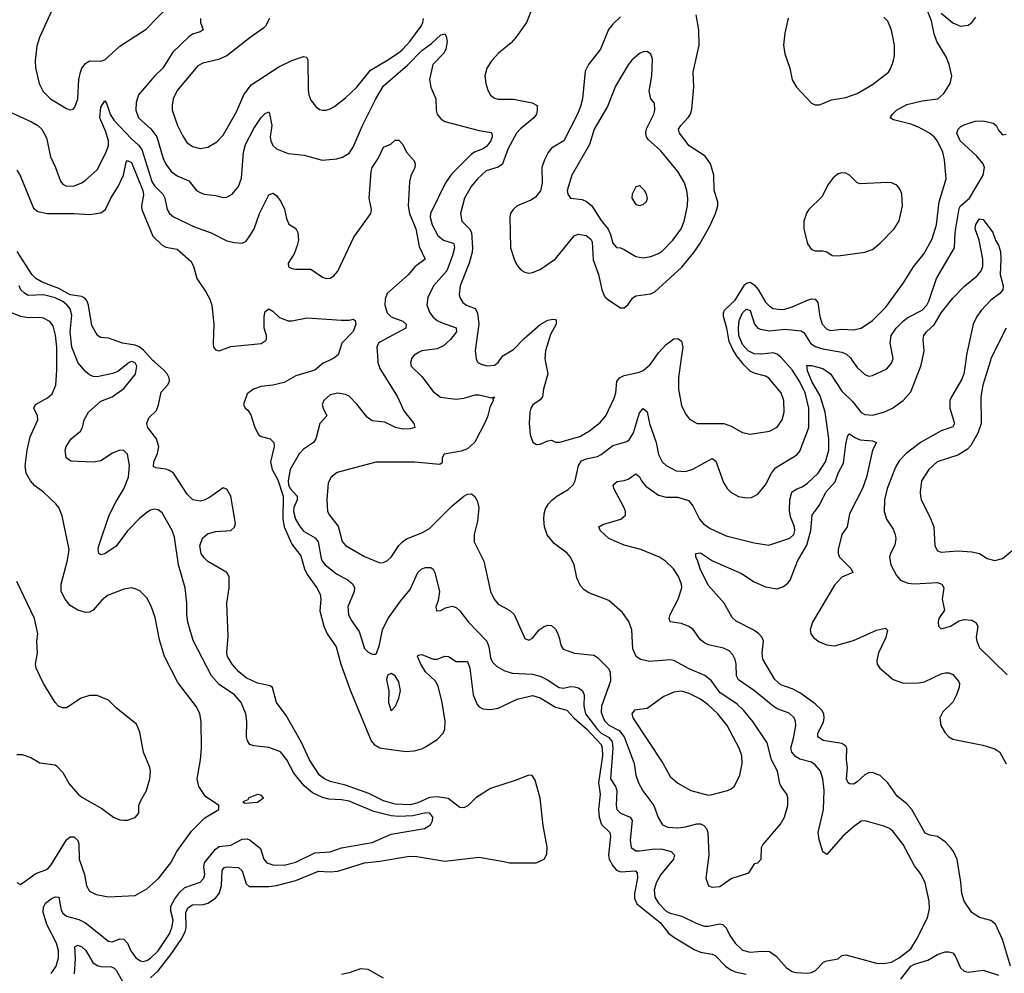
# Model space of a CAD drawing. Header units: inches. Extents: x 1682530 to 1839546, y 640742 to 791647.
# Tile 829 of 923: x 1787465 to 1792620, y 726792 to 731784. Entities that reach past the tile are written whole.
import ezdxf

# ---------------------------------------------------------------- set-up
doc = ezdxf.new("R2010")
doc.units = ezdxf.units.IN
doc.header["$MEASUREMENT"] = 0
for name, color, linetype in [('B7782', 7, 'Continuous'), ('B7783', 7, 'Continuous'), ('B7792', 7, 'Continuous'), ('B7793', 7, 'Continuous')]:
    doc.layers.add(name, color=color, linetype=linetype)

msp = doc.modelspace()

# ---------------------------------------------------------------- linework, layer by layer
at = {"layer": 'B7782', "color": 5}
for points, elevation in [([(1787450, 727266.8), (1787470, 727256.3), (1787550, 727314), (1787610, 727338), (1787630, 727359.5), (1787710, 727490.4), (1787730, 727507.2), (1787750, 727506), (1787770, 727487.3), (1787774.3, 727470), (1787776.1, 727390), (1787804.8, 727310), (1787815.3, 727250), (1787830, 727222.4), (1787865.3, 727205.3), (1787930, 727191.7), (1788070, 727199.3), (1788130, 727235.3), (1788191.9, 727288.1), (1788256.4, 727370), (1788287.6, 727430), (1788364.4, 727535.6), (1788434.2, 727605.8), (1788508, 727650), (1788508, 727670), (1788437.1, 727717.1), (1788403.5, 727770), (1788394, 727810), (1788412.2, 727910), (1788417.2, 727970), (1788414.3, 728110), (1788408.2, 728150), (1788390, 728186.6), (1788293.7, 728313.7), (1788222.2, 728450), (1788197.7, 728537.7), (1788174.7, 728654.7), (1788153.4, 728713.4), (1788130, 728757), (1788093.6, 728793.6), (1788070, 728805.1), (1788050, 728809.6), (1788010, 728803.6), (1787925.5, 728770), (1787894.1, 728745.9), (1787850, 728693), (1787830, 728683.1), (1787810, 728680.4), (1787770, 728693.7), (1787730, 728718.2), (1787703.6, 728750), (1787682.9, 728790), (1787682.9, 728830), (1787714.8, 728954.8), (1787723.1, 729010), (1787687.1, 729187.1), (1787669.7, 729229.7), (1787654.5, 729250), (1787589.7, 729310), (1787544.3, 729344.3), (1787521.5, 729370), (1787499, 729410), (1787493.8, 729446.2), (1787504.2, 729530), (1787519.7, 729600.3), (1787560.5, 729690), (1787558.9, 729710), (1787538.7, 729750), (1787547.8, 729770), (1787610, 729804.1), (1787634.1, 729825.9), (1787653.3, 729870), (1787659.2, 729950), (1787659, 730000)], 560), ([(1787630, 726790.4), (1787655.8, 726830), (1787667.5, 726872.5), (1787667.9, 726912.1), (1787657.1, 726950), (1787607, 727047), (1787588, 727112), (1787590, 727139.3), (1787600.8, 727159.2), (1787630, 727182.5), (1787650, 727191.9), (1787670.1, 727190.1), (1787682.6, 727122.6), (1787690, 727107.2), (1787710, 727092.1), (1787773.7, 727073.7), (1787810, 727056.8), (1787930, 726961.2), (1787950, 726957.3), (1787990, 726972), (1788010, 726970.3), (1788030, 726950.4), (1788047.1, 726910), (1788073.5, 726873.5), (1788097.5, 726857.5), (1788110, 726854.4), (1788130, 726859.7), (1788150, 726871.8), (1788190, 726909.4), (1788250, 726999.7), (1788262.1, 727030), (1788269, 727070), (1788256.7, 727116.7), (1788256.4, 727143.6), (1788277.1, 727182.9), (1788303.2, 727216.8), (1788330, 727240.8), (1788409.8, 727270.2), (1788429.7, 727290), (1788433.9, 727310), (1788428.5, 727350), (1788432.3, 727370), (1788490, 727441.5), (1788510, 727456.6), (1788570, 727462.8), (1788630, 727494.4), (1788655.9, 727496), (1788672.3, 727490), (1788726.1, 727446.1), (1788742.3, 727390), (1788758, 727370), (1788790, 727359.7), (1788850, 727358.5), (1788910, 727374.4), (1789010, 727423.6), (1789090, 727427.6), (1789150, 727449.5), (1789310, 727476.6), (1789410, 727520.8), (1789584.5, 727550), (1789616.4, 727570), (1789626.2, 727590), (1789627.1, 727610), (1789612.2, 727630), (1789591.9, 727631.9), (1789522.7, 727617.3), (1789450, 727613.5), (1789410, 727616.5), (1789319.7, 727639.7), (1789190, 727693.4), (1789150, 727700.4), (1789083.9, 727703.9), (1789050, 727712.1), (1788997.1, 727737.1), (1788953.5, 727773.5), (1788900.7, 727840.7), (1788863.4, 727910), (1788830, 727951.4), (1788770, 727974.2), (1788690, 727983.1), (1788669.5, 727990), (1788656.9, 728010), (1788652.8, 728030), (1788653.8, 728110), (1788648.2, 728150), (1788623.7, 728210), (1788589.9, 728249.9), (1788510, 728303.5), (1788469.9, 728349.9), (1788373.7, 728533.7), (1788345.2, 728630), (1788339.9, 728670), (1788340.2, 728730), (1788330.7, 728810), (1788295.9, 728930), (1788275.6, 729075.6), (1788263.5, 729110), (1788210, 729202), (1788190, 729218.7), (1788170, 729221.3), (1788150, 729216.9), (1788130, 729204.4), (1788090, 729172), (1788030, 729108.8), (1787970, 729028.2), (1787910, 728988.7), (1787890, 728982.4), (1787879.5, 728990), (1787876, 729010), (1787878.9, 729030), (1787934.2, 729190), (1787970, 729262.7), (1788010, 729329), (1788034, 729390), (1788039.1, 729450), (1788029.7, 729510), (1788010, 729528.2), (1787990, 729530.8), (1787950, 729514.6), (1787890, 729475), (1787850, 729467.5), (1787733.1, 729473.1), (1787708.4, 729490), (1787703.5, 729530), (1787708.5, 729550), (1787733.7, 729590), (1787783.1, 729630), (1787793.2, 729650), (1787802.2, 729690), (1787825.4, 729730), (1787890, 729787.7), (1787949.2, 729810), (1788010, 729853), (1788071.8, 729928.2), (1788078.5, 729970), (1788070, 729987.6), (1788050, 729994.5), (1788038, 729990), (1787978.2, 729941.8), (1787950, 729932.4), (1787870, 729915.1), (1787850, 729915.6), (1787830, 729925.1), (1787810, 729941.6), (1787770, 729988.7), (1787765.6, 730000)], 540), ([(1790000, 727782.7), (1789930, 727760.4), (1789853.7, 727710), (1789811.7, 727668.3), (1789790, 727657.6), (1789770, 727659.8), (1789707.4, 727707.4), (1789650, 727716.4), (1789610, 727712.2), (1789550, 727684), (1789510, 727673.8), (1789430, 727678.1), (1789370, 727694.7), (1789292.7, 727732.7), (1789170, 727777.8), (1789090, 727797), (1789061.5, 727810), (1789034.9, 727830), (1788982.3, 727910), (1788940, 728000), (1788860.9, 728140.9), (1788809.7, 728210), (1788787.8, 728287.8), (1788777.1, 728297.1), (1788710, 728310.7), (1788650, 728339.2), (1788611.6, 728370), (1788578.2, 728410), (1788553.7, 728450), (1788549.7, 728470), (1788556.3, 728556.3), (1788549.4, 728730), (1788560.9, 728810), (1788562, 728870), (1788549.3, 728890), (1788450, 728947.8), (1788430, 728967.3), (1788415.1, 728990), (1788408.6, 729030), (1788422.4, 729070), (1788447.7, 729092.3), (1788490, 729104.2), (1788569.6, 729110.4), (1788590, 729127.3), (1788594.1, 729145.9), (1788592.1, 729167.9), (1788570, 729289.4), (1788550, 729327.3), (1788530, 729332.8), (1788458, 729282), (1788430, 729269.2), (1788410, 729263.6), (1788370.9, 729270.9), (1788341.1, 729301.1), (1788269.9, 729409.9), (1788250, 729424.4), (1788230, 729432), (1788177.6, 729437.6), (1788165.5, 729445.5), (1788166.9, 729470), (1788186.2, 729513.8), (1788193.3, 729550), (1788181.6, 729590), (1788135.3, 729650), (1788129.8, 729670.2), (1788140.9, 729699.1), (1788181, 729739), (1788192.3, 729767.7), (1788206.4, 729833.6), (1788238.5, 729870), (1788249.3, 729890), (1788246.8, 729910), (1788236.3, 729930), (1788219.5, 729950), (1788170, 729992.2), (1788162.8, 730000)], 520), ([(1789084.6, 730000), (1789054.3, 729985.7), (1789010.4, 729950), (1788910, 729920.3), (1788850, 729885.3), (1788791, 729870), (1788730, 729863.5), (1788689.5, 729850.5), (1788655.3, 729824.7), (1788636.4, 729770), (1788645.5, 729750), (1788659.3, 729739.3), (1788675.8, 729715.8), (1788694.6, 729654.6), (1788713.7, 729613.7), (1788730, 729602.6), (1788776.4, 729590), (1788796.2, 729570), (1788797.1, 729550), (1788778.1, 729470), (1788786.9, 729430), (1788815.9, 729375.9), (1788843.9, 729290), (1788842.6, 729170), (1788849, 729129), (1788890, 729038.6), (1788937.5, 728977.5), (1788956.8, 728910), (1788970, 728879.7), (1789020.5, 728810), (1789037.2, 728777.2), (1789042.3, 728750), (1789036.1, 728690), (1789057.1, 728610), (1789074.2, 728570), (1789121, 728501), (1789146.6, 728410), (1789197.6, 728270), (1789305.4, 728010), (1789320.1, 727990), (1789350, 727973.2), (1789371.7, 727968.3), (1789486.1, 727953.9), (1789530, 727956.8), (1789570, 727967.5), (1789590, 727977.7), (1789650, 728016.6), (1789681.2, 728050), (1789690, 728070.6), (1789692.8, 728112.8), (1789676.9, 728210), (1789655, 728295), (1789641.3, 728321.3), (1789589.9, 728369.9), (1789564.5, 728410), (1789548.4, 728450), (1789550, 728456), (1789560.4, 728459.6), (1789570, 728460.3), (1789630, 728436.6), (1789650, 728436.3), (1789690, 728452.2), (1789710, 728450.2), (1789750, 728423.6), (1789810, 728424.9), (1789821.3, 728390), (1789838.3, 728250), (1789860, 728200), (1789870, 728186.7), (1789890, 728176.5), (1789930, 728173.7), (1789970, 728180.5), (1790000, 728194.7)], 520), ([(1789340.1, 730000), (1789340.8, 729990), (1789350, 729958), (1789443.1, 729810), (1789476.7, 729736.7), (1789528, 729670), (1789533.4, 729650), (1789510, 729642), (1789470, 729640.3), (1789432, 729650), (1789377.1, 729677.1), (1789310, 729684), (1789283.3, 729703.3), (1789230.7, 729770.7), (1789190, 729812.4), (1789170, 729822.5), (1789130, 729829.8), (1789090, 729819.4), (1789057.6, 729790), (1789049.1, 729770), (1789053.4, 729750), (1789073.4, 729710), (1789037, 729670), (1789016.1, 729590), (1789003.1, 729570), (1788950, 729535.9), (1788928.7, 729511.3), (1788881.1, 729430), (1788871.1, 729370), (1788872.8, 729350), (1788881.8, 729330), (1788918, 729290), (1788917.4, 729270), (1788900.4, 729230), (1788898.3, 729210), (1788908.6, 729170), (1788930, 729134), (1788950, 729106.4), (1789011.2, 729071.2), (1789028.3, 729050), (1789043.7, 728963.7), (1789050, 728947.1), (1789063.5, 728930), (1789122.9, 728882.9), (1789184.2, 728850), (1789209.4, 728829.4), (1789217.1, 728810), (1789215.5, 728790), (1789182.6, 728710), (1789187.1, 728670), (1789200.7, 728640.7), (1789242.2, 728582.2), (1789270, 728492.7), (1789290, 728472.4), (1789310, 728463), (1789330, 728462.8), (1789333.3, 728466.7), (1789348.4, 728511.5), (1789364.8, 728590), (1789392.7, 728647.3), (1789459.4, 728740.6), (1789510, 728801.7), (1789550, 728890.4), (1789570, 728910.3), (1789590, 728917), (1789616.7, 728916.7), (1789630, 728907.3), (1789638, 728890), (1789662.3, 728790), (1789655.8, 728744.2), (1789643.8, 728710), (1789646.8, 728690), (1789670, 728690.8), (1789694.5, 728705.5), (1789730, 728713.7), (1789750, 728707), (1789770, 728690.4), (1789814.6, 728630), (1789910.1, 728530.1), (1789921, 728501), (1789930, 728443.8), (1789941, 728421), (1789960.4, 728400.4), (1789998.3, 728378.3), (1790000, 728377.7)], 540), ([(1789513.7, 730000), (1789510.3, 729990), (1789513.7, 729970), (1789570, 729916.5), (1789630, 729838), (1789667.4, 729807.4), (1789750, 729797.4), (1789790, 729803.3), (1789850, 729820.5), (1789870, 729820.9), (1789935.3, 729804.7), (1789950.7, 729810), (1789942, 729798), (1789943.8, 729790), (1789925.9, 729754.1), (1789914.3, 729705.7), (1789902.1, 729677.9), (1789847.1, 729572.9), (1789810, 729538), (1789775.5, 729524.5), (1789688, 729510), (1789677, 729490), (1789676.3, 729463.7), (1789665.3, 729454.7), (1789531.7, 729468.3), (1789330, 729467.3), (1789126.9, 729413.1), (1789094.9, 729390), (1789079.9, 729360.1), (1789072.2, 729270), (1789076.1, 729210), (1789086.5, 729190), (1789132, 729132), (1789152.4, 729052.4), (1789170, 729031.5), (1789270, 728974.3), (1789350, 728941.5), (1789370, 728942.7), (1789390, 728952.6), (1789410, 728970.2), (1789449.1, 729030.9), (1789468.6, 729051.4), (1789490, 729066.4), (1789570, 729097.2), (1789610, 729120.2), (1789730, 729239), (1789790, 729290.3), (1789810, 729301.1), (1789830, 729301.3), (1789847.8, 729287.8), (1789862.4, 729262.4), (1789868.2, 729228.2), (1789861.8, 729158.2), (1789844, 729090), (1789844.9, 729050), (1789894.3, 728950), (1789930, 728790.7), (1789949.2, 728750), (1789970, 728724.7), (1790000, 728708.4)], 560), ([(1789858.9, 730000), (1789863.8, 729990), (1789880.2, 729980.2), (1789910, 729971.6), (1789950, 729974.7), (1789970, 729989.2), (1789977.7, 730000)], 580), ([(1787450, 727938), (1787477.4, 727937.4), (1787522.6, 727922.6), (1787570, 727894), (1787650, 727884), (1787658.4, 727878.4), (1787690, 727842.8), (1787723.4, 727783.4), (1787770.4, 727730), (1787790, 727713.7), (1787895.6, 727655.6), (1787956, 727610), (1787990, 727596.3), (1788010, 727593.4), (1788030, 727593.4), (1788070, 727608), (1788089.4, 727630), (1788089.5, 727670), (1788095.6, 727690), (1788128, 727750), (1788145.6, 727810), (1788149.5, 727849.5), (1788147, 727870), (1788113, 727950), (1788093.9, 728053.9), (1788076.9, 728096.9), (1787970, 728181.2), (1787930, 728221.2), (1787870, 728247), (1787830, 728247), (1787787.3, 728232.7), (1787710, 728181.2), (1787690, 728181.2), (1787670, 728189.2), (1787650, 728209.2), (1787590, 728309.3), (1787551.3, 728390), (1787548.2, 728410), (1787558, 728470), (1787555.4, 728530), (1787559.2, 728570), (1787541.6, 728650), (1787450, 728844)], 580), ([(1788150, 726768.7), (1788190, 726804.5), (1788256.4, 726890), (1788310.8, 726970), (1788331.4, 727010), (1788336, 727030), (1788335.6, 727110), (1788344.5, 727135.5), (1788370, 727150.6), (1788427.7, 727152.3), (1788450, 727159.9), (1788490, 727186.3), (1788508.9, 727210), (1788522.1, 727250), (1788524.4, 727330), (1788534.7, 727345.3), (1788550, 727349.3), (1788610, 727346.5), (1788630, 727327.9), (1788650, 727260.3), (1788665.8, 727245.8), (1788770, 727247.5), (1788810, 727252.6), (1788910, 727278.3), (1789030, 727327.7), (1789090, 727323.7), (1789130, 727327.3), (1789270, 727370.1), (1789350, 727379.1), (1789506.3, 727406.3), (1789544.2, 727404.2), (1789690, 727379.8), (1789870, 727399.8), (1790000, 727376.7)], 520), ([(1787751.1, 726790), (1787757.3, 726870), (1787753.3, 726930), (1787770, 726939.2), (1787791.1, 726930), (1787811.2, 726911.2), (1787848.7, 726848.7), (1787870, 726833.5), (1787890, 726827.9), (1787945.9, 726825.9), (1787959, 726819), (1787970, 726809.2), (1788010, 726736.5)], 520), ([(1789370, 726767.1), (1789290, 726811.7), (1789250, 726815.3), (1789190, 726794.3), (1789150, 726786.4)], 520)]:
    msp.add_lwpolyline(points, dxfattribs=dict(at, elevation=elevation))
for points, elevation in [([(1789410, 728360.9), (1789390, 728353.2), (1789386, 728330), (1789398, 728270), (1789395.5, 728210), (1789410, 728166.8), (1789432, 728190), (1789450, 728232), (1789458.4, 728270), (1789450, 728317.2), (1789430, 728349.2)], 540), ([(1788710, 727729), (1788664.7, 727710), (1788659.8, 727700.2), (1788634, 727690), (1788643.6, 727683.6), (1788710, 727688.4), (1788741.2, 727710), (1788730, 727724)], 560)]:
    msp.add_lwpolyline(points, close=True, dxfattribs=dict(at, elevation=elevation))
at = {"layer": 'B7783', "color": 5}
for points, elevation in [([(1787632, 731828), (1787567.8, 731690), (1787554.3, 731645.7), (1787546.2, 731570), (1787548.2, 731531.8), (1787566.7, 731450), (1787587.9, 731407.9), (1787625.7, 731370), (1787710, 731319.5), (1787730, 731312.7), (1787744.5, 731315.5), (1787753.7, 731326.3), (1787768.5, 731370), (1787775.4, 731470), (1787782.6, 731510), (1787790.7, 731530), (1787810, 731555.2), (1787830, 731568.1), (1787890, 731567.6), (1787910, 731573.7), (1787990, 731644.4), (1788126.5, 731733.5), (1788250, 731860.3)], 560), ([(1788410.9, 731790), (1788411.2, 731770), (1788425.5, 731730), (1788410, 731719.7), (1788370, 731707.4), (1788350, 731694.6), (1788266.9, 731613.1), (1788214.8, 731530), (1788171.5, 731488.5), (1788087.5, 731390), (1788075.4, 731350), (1788072.8, 731310), (1788087.3, 731270), (1788152.2, 731212.2), (1788183.7, 731170), (1788216.7, 731056.7), (1788230, 731027.6), (1788257.2, 730990), (1788290, 730965.7), (1788350, 730939.7), (1788390, 730890.3), (1788410, 730879.1), (1788430, 730871.3), (1788490, 730864.4), (1788530, 730853.8), (1788550, 730855.2), (1788577.4, 730870), (1788610.7, 730910), (1788626.3, 730953.6), (1788637, 731090), (1788647.7, 731130), (1788690, 731214.6), (1788730, 731271.8), (1788750, 731293), (1788770, 731301), (1788773.3, 731293.3), (1788784.6, 731230), (1788776.5, 731170), (1788779.1, 731150), (1788790, 731125.3), (1788810, 731107.1), (1788870, 731084.2), (1788954, 731074), (1789047.9, 731047.9), (1789124.7, 731055.2), (1789155.1, 731064.9), (1789190, 731084.9), (1789210, 731116.3), (1789259.5, 731230), (1789328.8, 731370), (1789370, 731438.2), (1789494.6, 731545.4), (1789570, 731622.6), (1789620.8, 731659.3), (1789670, 731704.4), (1789690.4, 731710.4), (1789697.6, 731697.6), (1789703.1, 731670), (1789696.2, 731630), (1789686.7, 731610), (1789627.8, 731550), (1789610.2, 731470), (1789616.8, 731430), (1789644.2, 731370), (1789646.2, 731310), (1789651.4, 731290), (1789670, 731265.7), (1789690.2, 731250.2), (1789870, 731204.2), (1789933.2, 731193.2), (1789937.6, 731190), (1789938.8, 731170), (1789930.9, 731150), (1789910, 731122.2), (1789891.5, 731108.5), (1789850, 731092.5), (1789830, 731079.5), (1789724.8, 730975.2), (1789693.8, 730930), (1789615.6, 730770), (1789614.3, 730750), (1789625.3, 730710), (1789653.9, 730653.9), (1789684.2, 730630), (1789734.2, 730614.2), (1789738.5, 730610), (1789740.9, 730590), (1789731.6, 730550), (1789700.4, 730470), (1789631.1, 730390), (1789601.5, 730330), (1789596.1, 730290), (1789612.3, 730250), (1789630, 730227.2), (1789650.1, 730210.1), (1789676.3, 730196.3), (1789750.7, 730170.7), (1789751.6, 730150), (1789720.5, 730110), (1789683.6, 730076.4), (1789650, 730060.2), (1789571, 730050), (1789556.4, 730043.6), (1789530, 730027.3), (1789517, 730010), (1789513.7, 730000)], 560), ([(1788773.3, 731790), (1788752.6, 731750), (1788741.1, 731738.9), (1788671.4, 731690), (1788550, 731594), (1788505.2, 731574.8), (1788423.8, 731556.2), (1788397.3, 731542.7), (1788290, 731413.3), (1788269.3, 731370), (1788262.9, 731337.1), (1788263.2, 731310), (1788291.6, 731230), (1788317, 731177), (1788340.8, 731140.8), (1788370, 731119.7), (1788410, 731109.1), (1788450, 731116.5), (1788496.2, 731143.8), (1788530, 731178.7), (1788599.3, 731300.7), (1788638.2, 731390), (1788677.4, 731442.6), (1788822.4, 731537.6), (1788890.2, 731570.2), (1788950, 731591.2), (1788967.2, 731587.2), (1788973.1, 731573.1), (1788974.7, 731414.7), (1788978.4, 731390), (1788990, 731362.8), (1789014.8, 731330), (1789034.6, 731314.6), (1789050, 731310.4), (1789070, 731310.4), (1789090, 731316.5), (1789113.3, 731330), (1789170, 731374.3), (1789230, 731430.2), (1789300.8, 731519.2), (1789386.6, 731570), (1789447.9, 731610), (1789470, 731629.5), (1789507.5, 731670), (1789566.2, 731750), (1789576.2, 731770), (1789579.6, 731790)], 580), ([(1790000, 731632.1), (1789972.8, 731610), (1789936.9, 731570), (1789910.2, 731530), (1789900.2, 731490), (1789904.7, 731450), (1789915.5, 731415.5), (1789930, 731388.4), (1789950, 731373.7), (1789968.2, 731368.2), (1790000, 731368.2)], 580), ([(1787405.4, 731305.4), (1787526.7, 731250), (1787560.3, 731230), (1787580.7, 731210), (1787604.8, 731164.8), (1787626, 731066), (1787653, 731010), (1787678.9, 730938.9), (1787690, 730922.4), (1787710, 730911.7), (1787750, 730913.6), (1787790, 730929.1), (1787810, 730943.6), (1787870, 730998.3), (1787918.5, 731090), (1787930, 731124.9), (1787929.9, 731150.1), (1787916.1, 731196.1), (1787883.9, 731270), (1787890, 731326), (1787910, 731358.4), (1787921.5, 731341.5), (1787938, 731290), (1787958.1, 731258.1), (1788050, 731159.6), (1788087.7, 731127.7), (1788105.1, 731105.1), (1788157.3, 730937.3), (1788170, 730914.8), (1788214.6, 730870), (1788225.3, 730850), (1788236.5, 730790), (1788249.5, 730769.5), (1788270, 730751.3), (1788379.8, 730699.8), (1788468.2, 730668.2), (1788550, 730626.7), (1788590, 730617.1), (1788630, 730614.4), (1788650, 730624.4), (1788670, 730652.7), (1788691.9, 730690), (1788719.8, 730770), (1788770, 730867.3), (1788790, 730876.3), (1788810, 730864), (1788833, 730833), (1788851.4, 730791.4), (1788862.5, 730742.5), (1788874.2, 730714.2), (1788910.4, 730690.4), (1788920.5, 730670), (1788924.4, 730630), (1788918.3, 730601.7), (1788901.7, 730558.3), (1788871, 730510), (1788872, 730490), (1788890, 730481), (1788910, 730478.8), (1788990, 730478.8), (1789050, 730436.3), (1789070, 730428.5), (1789090, 730430.4), (1789110, 730443.7), (1789130, 730467), (1789214.3, 730645.7), (1789304.1, 730770), (1789306.6, 730790), (1789294.7, 730850), (1789305.5, 730990), (1789310.5, 731010), (1789342.2, 731057.8), (1789370, 731116.4), (1789407.5, 731132.5), (1789430, 731153.4), (1789450, 731153.4), (1789470, 731131), (1789490, 731090.7), (1789530, 731044.7), (1789536.3, 731030), (1789534.4, 731010), (1789513.2, 730966.8), (1789505.7, 730934.3), (1789498.2, 730810), (1789506.4, 730770), (1789538.2, 730690), (1789556.1, 730596.1), (1789587.6, 730530), (1789533, 730490), (1789499.8, 730450), (1789389.4, 730350), (1789379.2, 730320.8), (1789376.3, 730290), (1789388.6, 730250), (1789410, 730228.7), (1789470, 730205.5), (1789488.9, 730190), (1789487, 730170), (1789350, 730096.5), (1789342.6, 730090), (1789335, 730070), (1789340.1, 730000)], 540), ([(1787450, 730997), (1787467.9, 730967.9), (1787537.6, 730797.6), (1787560.3, 730780.3), (1787610, 730769.5), (1787750, 730770.1), (1787830, 730763.9), (1787890, 730772.8), (1787913.6, 730790), (1787942.9, 730850), (1787981.1, 730910), (1788007.7, 730970), (1788022.7, 731037.3), (1788030, 731046.4), (1788050, 731036.5), (1788110, 730890.2), (1788112.5, 730867.5), (1788101.8, 730810), (1788104.9, 730790), (1788162.2, 730650), (1788210, 730603.2), (1788230, 730593.7), (1788290, 730582.4), (1788360.1, 730520.1), (1788374.1, 730494.1), (1788392.4, 730430), (1788440, 730360), (1788460.7, 730320.7), (1788471.7, 730290), (1788481.9, 730190), (1788477.1, 730090), (1788480.1, 730070), (1788490, 730055.6), (1788510, 730050.2), (1788570, 730072.4), (1788728.9, 730088.9), (1788750, 730102.4), (1788756.3, 730110), (1788757.4, 730130), (1788745.7, 730170), (1788745.3, 730230), (1788750, 730256), (1788769.6, 730270.3), (1788790, 730258), (1788825.5, 730225.5), (1788870, 730208.1), (1788890, 730208.1), (1788970, 730224), (1789149.8, 730210.2), (1789189.6, 730210.4), (1789210, 730216), (1789222, 730210), (1789224, 730190), (1789210, 730152.3), (1789151.8, 730090), (1789131.8, 730030), (1789110, 730012), (1789084.6, 730000)], 520), ([(1790000, 731047.9), (1789992.5, 731027.5), (1789970, 731012.2), (1789907.7, 730992.3), (1789861.7, 730950), (1789828.9, 730911.1), (1789793.4, 730850), (1789772.9, 730770), (1789779.8, 730730), (1789820.1, 730690), (1789829.6, 730670), (1789835.8, 730590), (1789833.7, 730566.3), (1789817.4, 730510), (1789770.2, 730390.2), (1789766.1, 730346.1), (1789769.5, 730329.5), (1789784.2, 730304.2), (1789803.7, 730290), (1789850, 730272.3), (1789862.2, 730250), (1789867.9, 730190), (1789850.3, 730050), (1789854, 730010), (1789858.9, 730000)], 580), ([(1788162.8, 730000), (1788113.5, 730053.5), (1788090, 730071.6), (1788070, 730080.9), (1788002.9, 730090), (1787930, 730117.7), (1787890, 730119.7), (1787872, 730130), (1787842.6, 730182.6), (1787825.3, 730290), (1787818.9, 730310), (1787806.7, 730326.7), (1787790, 730334.4), (1787730, 730344), (1787670, 730377.5), (1787582.3, 730410), (1787549, 730429), (1787530, 730449.1), (1787451, 730571)], 520), ([(1787765.6, 730000), (1787738.4, 730070), (1787729.6, 730150), (1787737.2, 730237.2), (1787729.9, 730270), (1787714.3, 730290), (1787690, 730309.4), (1787650, 730328.2), (1787590, 730343.3), (1787510, 730340.7), (1787490, 730351.7), (1787470.5, 730370), (1787462.2, 730390)], 540), ([(1787659, 730000), (1787658.6, 730070), (1787653.1, 730133.1), (1787640.9, 730180.9), (1787623.5, 730203.5), (1787590, 730221.1), (1787570, 730225.5), (1787510, 730224), (1787470.5, 730230.5), (1787310, 730291.5), (1787289.4, 730289.4), (1787250, 730269.6), (1787214.9, 730230), (1787195.6, 730190), (1787168.1, 730010), (1787164.9, 730000)], 560), ([(1789977.7, 730000), (1789995.2, 730024.8), (1790000, 730027.7)], 580)]:
    msp.add_lwpolyline(points, dxfattribs=dict(at, elevation=elevation))
at = {"layer": 'B7792', "color": 5}
for points, elevation in [([(1790000, 728377.7), (1790043.5, 728363.5), (1790150, 728358.7), (1790190, 728347.3), (1790228.8, 728328.8), (1790290, 728288.6), (1790310, 728285.2), (1790350, 728293.4), (1790370, 728292.6), (1790390, 728286.7), (1790411.3, 728271.3), (1790420.1, 728250), (1790418, 728190), (1790426.5, 728150), (1790490, 728068.8), (1790510, 728049.8), (1790548, 728028), (1790566.3, 728006.3), (1790570.8, 727969.2), (1790558.4, 727810), (1790584.2, 727770), (1790591.2, 727750), (1790587.9, 727670), (1790591.8, 727650), (1790610, 727630.2), (1790661.8, 727610), (1790671.5, 727591.5), (1790661.7, 727490), (1790665.5, 727450), (1790690, 727434.2), (1790710, 727432.5), (1790790, 727443.4), (1790830, 727442.3), (1790874.9, 727430), (1790892.7, 727410), (1790887.8, 727390), (1790821.7, 727310), (1790799.8, 727270), (1790786.8, 727230), (1790790.1, 727190), (1790810, 727159.7), (1790850, 727118), (1790870, 727107.5), (1790931.7, 727091.7), (1791010, 727052.9), (1791050, 727039.6), (1791070, 727039.1), (1791130, 727051.9), (1791146.9, 727046.9), (1791163.6, 727030), (1791182.7, 726990), (1791210, 726950.2), (1791250, 726913.2), (1791290, 726902.5), (1791350, 726908.7), (1791390, 726907), (1791423.7, 726883.7), (1791480.3, 726820.3), (1791510, 726802.4), (1791530, 726797.2), (1791590, 726792.4), (1791610, 726796.1), (1791632.2, 726807.8), (1791674, 726850), (1791690, 726857.6), (1791750, 726868.9), (1791770, 726884.9), (1791790, 726889.1), (1791950, 726846.1), (1791990, 726843.8), (1792030, 726850.1), (1792070, 726872.7), (1792130, 726920.2), (1792160.6, 726970), (1792217.7, 727082.3), (1792228, 727130), (1792226, 727170), (1792205.5, 727265.5), (1792185.1, 727310), (1792150, 727354.7), (1792090, 727466.3), (1792036.8, 727536.8), (1792018.4, 727550), (1791990, 727561.8), (1791890.8, 727590.8), (1791870, 727588.4), (1791830, 727559.8), (1791774, 727510), (1791690, 727414), (1791670, 727428.7), (1791650, 727493.2), (1791645.4, 727530), (1791672.5, 727650), (1791676.4, 727750), (1791669.9, 727809.9), (1791657, 727850), (1791630, 727883.5), (1791610, 727898), (1791550, 727912.5), (1791527.1, 727927.1), (1791506.7, 727950), (1791501.9, 727970), (1791518.4, 728030), (1791527.6, 728090), (1791527.2, 728110), (1791519.3, 728130), (1791493.3, 728153.3), (1791430, 728177.3), (1791410, 728189.8), (1791311.6, 728271.6), (1791228.2, 728328.2), (1791217.5, 728350), (1791215.2, 728410), (1791210, 728435.1), (1791199.1, 728459), (1791179.5, 728479.5), (1791150, 728493.8), (1791071.4, 728511.4), (1791050, 728521.4), (1791030, 728537.4), (1790991.6, 728591.6), (1790968.2, 728608.2), (1790930, 728622.5), (1790870, 728632.7), (1790864.5, 728650), (1790869.8, 728670), (1790912.8, 728750), (1790932, 728810), (1790929.7, 728830), (1790914.5, 728870), (1790888.3, 728910), (1790845.4, 728950), (1790814.7, 728970), (1790716.2, 729010), (1790630, 729033.6), (1790550, 729067.9), (1790504.7, 729110), (1790496.2, 729130), (1790517.8, 729142.2), (1790612.7, 729170), (1790635.8, 729190), (1790637.2, 729210), (1790630, 729229.3), (1790575.6, 729330), (1790572.3, 729350), (1790593.3, 729366.7), (1790630, 729371.4), (1790650, 729379), (1790690, 729406.3), (1790710, 729391.7), (1790720.9, 729370), (1790743, 729343), (1790810, 729295.2), (1790850, 729284.4), (1790910, 729284.6), (1790966.6, 729266.6), (1790990, 729238.4), (1791023.8, 729170), (1791045.3, 729145.3), (1791080.1, 729120.1), (1791163, 729083), (1791310, 729045.8), (1791387.1, 729032.9), (1791496.3, 729070), (1791517.1, 729090), (1791522.6, 729110), (1791520.6, 729130), (1791501.3, 729181.3), (1791495.4, 729215.4), (1791497.3, 729270), (1791508.2, 729310), (1791530, 729326.2), (1791561.6, 729338.4), (1791590, 729357), (1791645.5, 729410), (1791683.2, 729470), (1791700.4, 729530), (1791701.1, 729590), (1791682.2, 729730), (1791655.3, 729815.3), (1791612.2, 729890), (1791590, 729945.4), (1791586.5, 729973.5), (1791610, 729973.8), (1791670, 729957.7), (1791710, 729930.2), (1791770, 729840.1), (1791825.4, 729785.4), (1791870, 729728.4), (1791890, 729716.8), (1791930, 729713.5), (1791990, 729729.4), (1792034.7, 729750), (1792090, 729790.2), (1792130, 729835.6), (1792183.4, 729970), (1792189.7, 730000)], 540), ([(1790000, 728708.4), (1790031.4, 728691.4), (1790052.9, 728670), (1790110, 728544.9), (1790130, 728535.5), (1790150, 728546.4), (1790185.1, 728590), (1790210, 728608.2), (1790230, 728614), (1790250, 728612.7), (1790270, 728594), (1790278.2, 728578.2), (1790290.2, 728550.2), (1790298, 728510), (1790310, 728488.9), (1790370, 728468.1), (1790470, 728457.7), (1790490, 728445.5), (1790546.7, 728390), (1790555.9, 728370), (1790557.9, 728322.1), (1790511.3, 728190), (1790510, 728158.8), (1790518.9, 728130), (1790530.7, 728110), (1790550, 728091.8), (1790602.7, 728062.7), (1790629.5, 728029.5), (1790681.2, 727890), (1790690.8, 727830), (1790704.4, 727790), (1790727.3, 727747.3), (1790785, 727670), (1790807.3, 727607.3), (1790830, 727570.3), (1790857.7, 727557.7), (1790910, 727554.4), (1790950, 727559.1), (1791010, 727575.2), (1791030, 727574.5), (1791046.5, 727566.5), (1791060.7, 727550), (1791067.3, 727530), (1791072.2, 727410), (1791058, 727290), (1791070.6, 727250.6), (1791090, 727243), (1791130, 727247), (1791190, 727287.7), (1791282, 727318), (1791313.2, 727366.8), (1791330, 727370.7), (1791346.6, 727390), (1791348.2, 727450), (1791355.8, 727464.2), (1791447.7, 727572.3), (1791468.3, 727610), (1791485.7, 727670), (1791487.1, 727710), (1791481.3, 727730), (1791451.6, 727770), (1791445.3, 727785.3), (1791433, 727850), (1791400.6, 727910), (1791378.1, 727998.1), (1791303.2, 728110), (1791255.2, 728170), (1791220.6, 728200.6), (1791130, 728262.1), (1791084.6, 728324.6), (1791051.9, 728351.9), (1790970, 728386.3), (1790890, 728429.8), (1790870, 728433.6), (1790763.7, 728423.7), (1790715.3, 728435.3), (1790692, 728450), (1790674.3, 728490), (1790669.7, 728590), (1790654.3, 728634.3), (1790620.1, 728680.1), (1790550, 728744.5), (1790444.2, 728784.2), (1790420.1, 728800.1), (1790401.1, 728821.1), (1790382.2, 728862.3), (1790368.4, 728930), (1790348.4, 728970), (1790330.6, 728990.6), (1790262.3, 729042.3), (1790227.3, 729087.3), (1790213.3, 729130), (1790208.9, 729170), (1790210, 729198), (1790217.3, 729222.7), (1790232.8, 729250), (1790251.4, 729268.6), (1790276.9, 729290), (1790335.8, 729324.2), (1790362, 729350), (1790372.4, 729370), (1790390.6, 729450), (1790405.5, 729474.5), (1790430, 729485.8), (1790490, 729497.6), (1790510, 729507.4), (1790570, 729554.6), (1790643.8, 729576.2), (1790655.9, 729584.1), (1790678, 729622), (1790710, 729726.4), (1790730, 729748.2), (1790750, 729730.7), (1790762.3, 729670), (1790796.6, 729570), (1790810, 729507.7), (1790828.9, 729470), (1790850.2, 729450.2), (1790902.5, 729422.5), (1790950, 729418.5), (1790990, 729431), (1791090, 729486.7), (1791110, 729472.7), (1791150, 729360.5), (1791168.9, 729330), (1791190, 729308.7), (1791228.2, 729288.2), (1791270, 729281.7), (1791296.4, 729283.6), (1791330, 729301.1), (1791370, 729348.5), (1791400.8, 729410), (1791422.4, 729437.6), (1791533.7, 729506.3), (1791550, 729526), (1791596.4, 729650), (1791596.4, 729750), (1791577.8, 729830), (1791550, 729888.4), (1791510, 729950.5), (1791465.3, 730000)], 560), ([(1790216.5, 730000), (1790229.6, 729930), (1790208.1, 729850), (1790202.9, 729810), (1790190, 729793.3), (1790152, 729768), (1790140.3, 729750), (1790135.8, 729730), (1790132.7, 729672.7), (1790138.3, 729610), (1790151.8, 729571.8), (1790170, 729560.4), (1790190, 729562.6), (1790230, 729580.3), (1790250, 729583.1), (1790270, 729572.4), (1790292, 729572), (1790397.5, 729602.5), (1790449, 729631), (1790504.3, 729675.7), (1790533.8, 729710), (1790577.7, 729802.3), (1790585.5, 729830), (1790591.7, 729890), (1790604.7, 729910), (1790630, 729920.8), (1790710, 729938.1), (1790730, 729947.9), (1790763.6, 729976.4), (1790781.1, 730000)], 580), ([(1790927, 730000), (1790913.4, 729910), (1790913.4, 729850), (1790930, 729764), (1790950, 729721.6), (1790972.1, 729692.1), (1791012, 729670), (1791150.8, 729670.8), (1791190, 729656.9), (1791250, 729623.1), (1791290, 729614.6), (1791390, 729629.2), (1791430, 729651.4), (1791456.2, 729690), (1791467.1, 729730), (1791465.8, 729790), (1791451.8, 729830), (1791387.7, 729907.7), (1791370, 729918), (1791310, 729933.4), (1791290, 729944.9), (1791256.6, 729976.6), (1791238.5, 730000)], 580), ([(1791824, 730000), (1791850, 729963.2), (1791890, 729926), (1791910, 729917.6), (1791930, 729921.3), (1792004.2, 729955.8), (1792030, 729986.4), (1792034.4, 730000)], 560), ([(1792418.4, 730000), (1792408.3, 729930), (1792397.6, 729902.4), (1792342.7, 729810), (1792335.2, 729790), (1792335, 729750), (1792358.3, 729670), (1792350, 729652.3), (1792290, 729631.5), (1792181.2, 729570), (1792106.8, 729513.2), (1792070, 729475.3), (1792050, 729441.3), (1792006.7, 729330), (1791992.5, 729270), (1791990.2, 729210.2), (1792002.8, 729170), (1792037.8, 729117.8), (1792049.1, 729090), (1792051.3, 729068.7), (1792046.7, 729033.3), (1792024.2, 728990), (1792019.5, 728970), (1792025.7, 728930), (1792055.1, 728875.1), (1792076.3, 728850), (1792114.5, 728834.5), (1792150, 728831.2), (1792270, 728837.6), (1792293.4, 728830), (1792303.1, 728810), (1792294.7, 728750), (1792306.4, 728693.6), (1792276.3, 728650), (1792273.4, 728630), (1792276, 728610), (1792290, 728596), (1792339, 728610), (1792383.1, 728636.9), (1792410, 728644.7), (1792450, 728640.8), (1792470, 728628.8), (1792481.6, 728610), (1792473.4, 728550), (1792475.3, 728530), (1792490, 728496.5), (1792635.4, 728355.4)], 540), ([(1792547.1, 730000), (1792507.7, 729870), (1792497.6, 729810), (1792498.4, 729670), (1792481, 729619), (1792444.6, 729555.4), (1792426.2, 729533.8), (1792375.8, 729504.2), (1792269, 729470), (1792225.5, 729430), (1792186.3, 729370), (1792178.7, 729310), (1792180.3, 729290), (1792185.3, 729270), (1792230, 729181.6), (1792250.2, 729130), (1792257, 729030), (1792270, 729003.8), (1792290, 728996.5), (1792375.9, 729004.1), (1792450, 728999), (1792490.2, 728990.2), (1792530, 728963), (1792570, 728952.7), (1792610, 728964.4), (1792701.8, 729038.2)], 560), ([(1792651.6, 726830), (1792609.7, 726970), (1792573.6, 727050), (1792550, 727068.2), (1792490, 727085.1), (1792470, 727095.8), (1792450, 727111.3), (1792409.8, 727170), (1792397.3, 727210), (1792392.4, 727270), (1792372.5, 727387.5), (1792353.2, 727430), (1792338.5, 727450), (1792310, 727480.5), (1792270, 727508.5), (1792230, 727514.9), (1792205.8, 727525.8), (1792135.4, 727650), (1792110, 727679.1), (1792059.2, 727719.2), (1792009.8, 727790), (1791970, 727827.9), (1791930, 727842.9), (1791910, 727841.1), (1791888.9, 727831.1), (1791850, 727794), (1791830, 727782.5), (1791810, 727784.1), (1791801.7, 727790), (1791792.9, 727810), (1791798.5, 727870), (1791794, 727910), (1791795.9, 727970), (1791790, 727981.3), (1791770, 727995.4), (1791671.5, 728011.5), (1791643.9, 728030), (1791644.2, 728050), (1791672.9, 728107.1), (1791677.6, 728130), (1791674.5, 728150), (1791663.9, 728170), (1791630, 728202.7), (1791550, 728260.4), (1791510, 728281.6), (1791450, 728301.7), (1791418.7, 728330), (1791356.4, 728436.4), (1791352.2, 728470), (1791359.3, 728530), (1791352.8, 728550), (1791334.2, 728570), (1791307.9, 728587.9), (1791215.9, 728635.9), (1791194.3, 728654.3), (1791152.8, 728730), (1791070, 728824.4), (1791026.8, 728910), (1791014, 728954), (1791004.5, 728970), (1791005.2, 728990), (1791030, 728992.7), (1791091.9, 728951.9), (1791244.7, 728884.7), (1791310, 728842), (1791370, 728815.2), (1791430, 728804.7), (1791463.6, 728816.4), (1791486.1, 728833.9), (1791498, 728850), (1791536.6, 728950), (1791586.2, 729033.8), (1791607.5, 729110), (1791613.8, 729190), (1791654.6, 729245.4), (1791684.9, 729310), (1791734.7, 729365.3), (1791750.7, 729410), (1791777.7, 729462.3), (1791790, 729561), (1791798.6, 729601.4), (1791805.6, 729614.4), (1791810, 729616.4), (1791837.1, 729597.1), (1791865.2, 729585.2), (1791930, 729580.3), (1791950, 729570.7), (1791930.2, 729529.8), (1791897.8, 729390), (1791877, 729330), (1791810, 729198), (1791797.2, 729130), (1791770, 729089.5), (1791750.9, 729010), (1791749.4, 728990), (1791756.8, 728970), (1791818, 728910), (1791827.3, 728890), (1791770, 728866.6), (1791730, 728823.9), (1791615.5, 728630), (1791603.8, 728590), (1791607.5, 728570), (1791620.9, 728550), (1791650, 728526.6), (1791690, 728510.9), (1791730, 728507.1), (1791830, 728534.1), (1791950, 728588.6), (1791998.5, 728598.5), (1792008.1, 728588.1), (1792000.3, 728550), (1791961.5, 728470), (1791951.8, 728430), (1791954, 728410), (1791968.5, 728390), (1792038.4, 728330), (1792091.6, 728311.6), (1792170, 728312.8), (1792202.4, 728317.6), (1792290, 728359.5), (1792310, 728364.9), (1792330, 728364.4), (1792350, 728355.5), (1792380.6, 728320.6), (1792385.3, 728310), (1792383.9, 728290), (1792370.1, 728249.9), (1792350, 728211.2), (1792298.6, 728161.4), (1792282, 728130), (1792288, 728090), (1792310, 728051.8), (1792330, 728030.2), (1792350, 728017.6), (1792506.9, 727986.9), (1792570, 727967.7), (1792595.6, 727950), (1792629.2, 727889.2)], 520), ([(1790000, 728194.7), (1790070, 728228), (1790150, 728246.9), (1790190, 728234), (1790270, 728185.7), (1790330.1, 728170.1), (1790367.3, 728127.3), (1790432.4, 728072.4), (1790509.1, 727989.1), (1790514.9, 727970), (1790516.2, 727930), (1790496, 727790), (1790504.3, 727730), (1790494.6, 727650), (1790498.3, 727610), (1790511.8, 727571.8), (1790554.3, 727530), (1790557.3, 727510), (1790548.2, 727410), (1790551.8, 727390), (1790570, 727354.8), (1790590, 727332.3), (1790610, 727323.3), (1790688.3, 727328.3), (1790698.1, 727318.1), (1790699.8, 727290), (1790683.1, 727210), (1790684.6, 727184.6), (1790696.4, 727156.4), (1790818.4, 727058.4), (1790862.5, 727002.5), (1790890, 726981.3), (1790996.5, 726916.5), (1791030, 726903.8), (1791090, 726893.2), (1791105.9, 726885.9), (1791160.5, 726830), (1791187.6, 726810), (1791210, 726799.6), (1791267.7, 726787.7)], 520), ([(1790000, 727376.7), (1790030, 727371.3), (1790169.1, 727370.9), (1790210.8, 727390), (1790224.2, 727415.8), (1790227.3, 727452.7), (1790206, 727566), (1790190, 727709.3), (1790163.5, 727803.5), (1790147.5, 727827.5), (1790130, 727829.6), (1790058.7, 727801.3), (1790000, 727782.7)], 520), ([(1792078.4, 726761.6), (1792130, 726830.1), (1792150, 726840.6), (1792219.6, 726860.4), (1792270, 726891.3), (1792310, 726904.7), (1792330, 726905.2), (1792350, 726898.7), (1792362.9, 726882.9), (1792390, 726821.3), (1792410, 726803.7), (1792430, 726798.7), (1792510, 726808.9), (1792590, 726782.4)], 520)]:
    msp.add_lwpolyline(points, dxfattribs=dict(at, elevation=elevation))
at = {"layer": 'B7792', "color": 5, "elevation": 580}
msp.add_lwpolyline([(1790930, 728269.9), (1790890, 728263.2), (1790838.2, 728241.8), (1790750, 728177.6), (1790683, 728170), (1790669.2, 728150), (1790675.5, 728130), (1790831.6, 727891.6), (1790870, 727822.4), (1790910, 727787.2), (1790979.3, 727750), (1791070, 727724.4), (1791090, 727728.8), (1791170.7, 727749.3), (1791190, 727757.4), (1791207.3, 727772.7), (1791235.5, 727830), (1791247.3, 727890), (1791245.2, 727930), (1791231.3, 727970), (1791168.6, 728088.6), (1791119.5, 728150), (1791070, 728197.9), (1791030, 728226.6), (1790970, 728257.6)], close=True, dxfattribs=at)
at = {"layer": 'B7793', "color": 5}
for points, elevation in [([(1790143.5, 731830), (1790118.5, 731770), (1790062.2, 731690), (1790037.4, 731662.6), (1790000, 731632.1)], 580), ([(1790610, 731798.4), (1790570, 731760.7), (1790548.3, 731731.7), (1790505.1, 731630), (1790443.2, 731550), (1790426.2, 731513.8), (1790411.2, 731370), (1790401.5, 731330), (1790385.4, 731290), (1790313.8, 731150), (1790250, 731111.5), (1790231.1, 731088.9), (1790212.4, 731050), (1790198.7, 731010), (1790201.2, 730930), (1790191.3, 730888.7), (1790165, 730855), (1790140.9, 730839.1), (1790070.1, 730809.9), (1790048.2, 730790), (1790035.2, 730770), (1790030.2, 730749.8), (1790034.1, 730590), (1790053, 730530), (1790070, 730497.6), (1790090, 730473.4), (1790110, 730461.5), (1790130, 730457.3), (1790150, 730459.7), (1790190, 730476), (1790270, 730531.5), (1790367.7, 730652.3), (1790390, 730660.9), (1790430, 730654.3), (1790454.9, 730634.9), (1790461.3, 730621.3), (1790467.7, 730527.7), (1790495.8, 730450), (1790512.4, 730372.4), (1790523.6, 730343.6), (1790530, 730332), (1790550, 730315.3), (1790610, 730274.9), (1790630, 730275.5), (1790650, 730292.7), (1790673.9, 730326.1), (1790690, 730338.4), (1790770, 730348.2), (1790790, 730360.2), (1790931.4, 730488.6), (1790995, 730565), (1791026.3, 730610), (1791077.4, 730702.7), (1791107.6, 730770), (1791120.3, 730810), (1791120.3, 730830), (1791100.8, 730890), (1791099.5, 730970), (1791082, 731030), (1791053.5, 731070), (1790970, 731122.9), (1790919.4, 731190), (1790914.6, 731210), (1790926, 731230), (1790966.9, 731273.1), (1790977.4, 731290), (1790984.7, 731315.3), (1790993.9, 731430), (1790990.6, 731510), (1791022.5, 731650), (1791020.3, 731730), (1791007.1, 731810)], 620), ([(1791238.5, 730000), (1791221.7, 730021.7), (1791198.2, 730058.2), (1791179.5, 730099.5), (1791168, 730170), (1791149.2, 730230), (1791149.2, 730250), (1791155.8, 730264.2), (1791210, 730315.1), (1791262.2, 730397.8), (1791270, 730405.3), (1791290, 730410.2), (1791310, 730395.4), (1791330.8, 730370.8), (1791370, 730305.9), (1791390, 730283.9), (1791410, 730272.1), (1791450, 730266.3), (1791470, 730268.8), (1791510, 730280.4), (1791590, 730315.7), (1791610, 730322), (1791630, 730321.5), (1791643.6, 730303.6), (1791653.7, 730230), (1791667.1, 730190), (1791690, 730164.2), (1791710, 730156.8), (1791770, 730163.3), (1791830, 730160.1), (1791870, 730168.6), (1791930, 730208.6), (1792000.3, 730279.7), (1792092.8, 730407.2), (1792145.2, 730490), (1792199.7, 730560.3), (1792243, 730637), (1792264.8, 730710), (1792278.3, 730830), (1792315, 730950), (1792306.8, 731050), (1792298.1, 731090), (1792270, 731147.3), (1792252.3, 731170), (1792228.7, 731190), (1792170, 731221.3), (1792130, 731236.2), (1792039.3, 731259.3), (1792023.1, 731270), (1792034.8, 731290), (1792056.1, 731310), (1792110, 731339.3), (1792190, 731359.6), (1792271.2, 731370), (1792303.1, 731396.9), (1792336.4, 731450), (1792344.4, 731490), (1792332, 731550), (1792316.1, 731590), (1792267, 731670), (1792253.3, 731710), (1792238.6, 731778.6), (1792217, 731830)], 580), ([(1792290, 731818.3), (1792350, 731766.7), (1792390, 731750.3), (1792430, 731755.3), (1792450, 731768.5), (1792470, 731796.4)], 580), ([(1791488.5, 731791.5), (1791470, 731714), (1791463.2, 731650), (1791470, 731606), (1791497.4, 731530), (1791509.1, 731469.1), (1791531.6, 731431.5), (1791610, 731347.3), (1791630, 731338), (1791650, 731338), (1791670, 731344.4), (1791715.9, 731364.1), (1791790, 731375.9), (1791850, 731397.8), (1791930, 731444.3), (1792012.8, 731510), (1792026, 731530), (1792039.8, 731570), (1792044.7, 731595.3), (1792044.8, 731650), (1792029.8, 731729.8), (1792010, 731776.2), (1791990, 731797.4)], 620), ([(1790000, 731368.2), (1790050, 731368.2), (1790148.4, 731348.4), (1790174.3, 731334.3), (1790174.4, 731310), (1790170.7, 731290), (1790157.4, 731270), (1790086.8, 731213.2), (1790066.3, 731190), (1790022.7, 731110), (1790000, 731047.9)], 580), ([(1792034.4, 730000), (1792037.6, 730010), (1792021.5, 730090), (1792028.4, 730130), (1792053.8, 730170), (1792091.7, 730208.3), (1792114.7, 730225.3), (1792190, 730263.8), (1792214.3, 730290), (1792225.4, 730310), (1792265, 730430), (1792359.4, 730590), (1792363.2, 730670), (1792383.7, 730796.3), (1792390, 730810.2), (1792437.4, 730850), (1792510, 730970.8), (1792516.1, 731010), (1792509.8, 731030), (1792476.8, 731070), (1792388.2, 731150), (1792371.2, 731190), (1792378.4, 731210), (1792390, 731223), (1792410, 731234), (1792467.4, 731252.6), (1792510, 731254.6), (1792561.8, 731241.8), (1792577.6, 731230), (1792590, 731204.9), (1792610, 731181.3), (1792630, 731184.9)], 560), ([(1792189.7, 730000), (1792200.2, 730050), (1792194.9, 730110), (1792198.6, 730130), (1792213.2, 730150), (1792252.6, 730187.4), (1792289.9, 730250.1), (1792350, 730326), (1792413.6, 730390), (1792477.7, 730442.3), (1792499.4, 730470), (1792507.1, 730492.8), (1792506.9, 730530), (1792488.2, 730630), (1792467.7, 730690), (1792470, 730712.2), (1792490, 730741.3), (1792510, 730738.8), (1792559.3, 730670), (1792574, 730630), (1792590, 730602.8), (1792599.6, 730570), (1792602.4, 730530), (1792598, 730450), (1792613.6, 730390), (1792611.6, 730370), (1792596.5, 730350), (1792550, 730315.8), (1792498.5, 730261.5), (1792476.1, 730230), (1792456.1, 730190), (1792422.6, 730030), (1792418.4, 730000)], 540), ([(1791465.3, 730000), (1791450, 730016.9), (1791430, 730032.3), (1791410, 730039.3), (1791350, 730033.1), (1791310, 730034.7), (1791278.9, 730050), (1791250, 730083.2), (1791230.4, 730130), (1791228.7, 730171.3), (1791232.5, 730210), (1791250, 730248.9), (1791270, 730268.9), (1791290, 730262.4), (1791312.8, 730190), (1791328.9, 730170), (1791344, 730164), (1791390, 730155.8), (1791470, 730163.3), (1791555.6, 730155.6), (1791570, 730147.3), (1791605.6, 730090), (1791630, 730073.6), (1791670, 730061.4), (1791770, 730042.9), (1791793, 730033), (1791814.1, 730014.1), (1791824, 730000)], 560), ([(1790000, 730027.7), (1790050, 730057.6), (1790105.4, 730114.6), (1790190, 730187.6), (1790230.3, 730210.3), (1790255.6, 730215.6), (1790270, 730214.4), (1790274, 730210), (1790273.6, 730190), (1790243.3, 730136.7), (1790217.5, 730050), (1790214.6, 730010), (1790216.5, 730000)], 580), ([(1792630.1, 730169.9), (1792550.1, 730010), (1792547.1, 730000)], 560), ([(1790781.1, 730000), (1790810, 730039.3), (1790850, 730083.6), (1790890, 730112.9), (1790910, 730114.6), (1790930, 730102), (1790937.6, 730070), (1790927, 730000)], 580)]:
    msp.add_lwpolyline(points, dxfattribs=dict(at, elevation=elevation))
for points, elevation in [([(1790750, 731617.6), (1790730, 731616.3), (1790710, 731607.6), (1790670, 731571.3), (1790650, 731547), (1790584.5, 731435.6), (1790541.8, 731330), (1790473, 731210), (1790448.5, 731130), (1790355.8, 730970), (1790331.7, 730890), (1790334, 730870), (1790349.2, 730849.2), (1790410, 730842.3), (1790432.9, 730832.9), (1790460.2, 730810), (1790510, 730732.4), (1790546.7, 730686.7), (1790558.9, 730658.9), (1790570, 730613.4), (1790590, 730591.8), (1790610, 730590.3), (1790630, 730581.5), (1790690, 730544), (1790730, 730538.2), (1790770, 730544.5), (1790810, 730560.2), (1790830, 730573.6), (1790885.3, 730630), (1790928.9, 730690), (1790943.2, 730730), (1790961, 730810), (1790963.2, 730850), (1790958, 730890), (1790945.3, 730930), (1790910.7, 730990), (1790820, 731100), (1790756, 731156), (1790745.8, 731170), (1790742.3, 731190), (1790746.6, 731213.4), (1790785.1, 731290), (1790791, 731311), (1790787.7, 731347.7), (1790769.8, 731369.8), (1790760.4, 731410), (1790774.2, 731490), (1790778, 731578), (1790770, 731602.7)], 640), ([(1791770, 730982.7), (1791750, 730976.8), (1791723.4, 730956.6), (1791698.2, 730921.8), (1791663.9, 730856.1), (1791596.5, 730790), (1791585.9, 730774.1), (1791570.2, 730730), (1791569.5, 730690), (1791590, 730610.7), (1791610, 730581.1), (1791630, 730574), (1791670, 730574.7), (1791690, 730568.2), (1791718, 730550), (1791750, 730547.7), (1791890, 730567.7), (1791930, 730581.7), (1791970, 730613.9), (1792043.2, 730690), (1792069.1, 730730.9), (1792086.9, 730810), (1792082.8, 730870), (1792074.5, 730894.5), (1792057, 730917), (1792030, 730929.9), (1792010, 730932.4), (1791865, 730925), (1791849.9, 730929.9), (1791809.9, 730969.9), (1791790, 730980.6)], 620), ([(1790710, 730914), (1790690, 730909.5), (1790671.8, 730870), (1790670.3, 730850), (1790690, 730817.1), (1790710, 730810.5), (1790730, 730816.3), (1790747.2, 730832.8), (1790751.5, 730850), (1790747, 730870), (1790736.2, 730890), (1790716, 730910)], 660)]:
    msp.add_lwpolyline(points, close=True, dxfattribs=dict(at, elevation=elevation))

doc.saveas('drawing.dxf')
